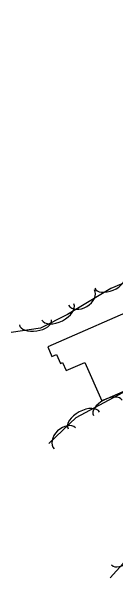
# Model space of a CAD drawing. Extents: x 954793 to 988390, y 1867850 to 1924428.
# Drawn here: x 960384.2 to 960418.5, y 1909187.9 to 1909374.2 of the extents above; entities that cross this region are included whole.
import ezdxf

# ---------------------------------------------------------------- set-up
doc = ezdxf.new("R2010")
doc.units = 0
doc.layers.add('S_BUILDING', color=7, linetype='Continuous')
doc.layers.add('S_TREE', color=7, linetype='Continuous')

msp = doc.modelspace()

# ---------------------------------------------------------------- linework, layer by layer
at = {"layer": 'S_BUILDING'}
msp.add_lwpolyline([(960413.93, 1909246.01), (960470.71, 1909270.86), (960461.32, 1909292.32), (960396.17, 1909263.8), (960397.56, 1909260.62), (960399.11, 1909261.3), (960400.41, 1909258.33), (960401.06, 1909258.62), (960402.2, 1909256.01), (960408.37, 1909258.71)], close=True, dxfattribs=at)
at = {"layer": 'S_TREE'}
for points in [[(960413.28, 1909393.96), (960430.41, 1909371.42), (960441.7, 1909355.49), (960453.69, 1909335.32), (960456.63, 1909317.28), (960452, 1909304.37), (960446.46, 1909298.32), (960433.98, 1909290.13), (960416.91, 1909282.99), (960402.71, 1909274.51), (960393.78, 1909270), (960384.2, 1909268.51)], [(960396.58, 1909231.98), (960405.51, 1909240.62), (960420.9, 1909248.79), (960435.78, 1909251.81), (960443.3, 1909247.12), (960450.99, 1909243.98), (960466.68, 1909249.38), (960487.89, 1909255.61), (960507.33, 1909245.53), (960513.02, 1909228.88), (960513.04, 1909216.81), (960502.13, 1909207.97), (960485.91, 1909205.77), (960467.18, 1909209.66), (960450.21, 1909207.54), (960432.39, 1909202.26), (960420.87, 1909192.42), (960416.77, 1909187.89)]]:
    msp.add_lwpolyline(points, dxfattribs=at)
for centre, major_axis, ratio in [((960416.58, 1909285.15), (4.93, 2.06), 0.540699), ((960407.3, 1909280.02), (4.25, 2.54), 0.685311), ((960399.53, 1909275.28), (5.24, 2.64), 0.55008), ((960392.12, 1909271.89), (5.28, 0.82), 0.540699), ((960415.92, 1909243.74), (-4.72, -2.51), 0.540699), ((960408.08, 1909239.59), (-5.18, -2.75), 0.55008), ((960401.8, 1909233.71), (-3.56, -3.45), 0.685311), ((960421.25, 1909195.54), (4.06, 3.47), 0.540699)]:
    msp.add_ellipse(centre, major_axis=major_axis, ratio=ratio, start_param=3.141593, end_param=6.283185, dxfattribs=at)

doc.saveas('drawing.dxf')
